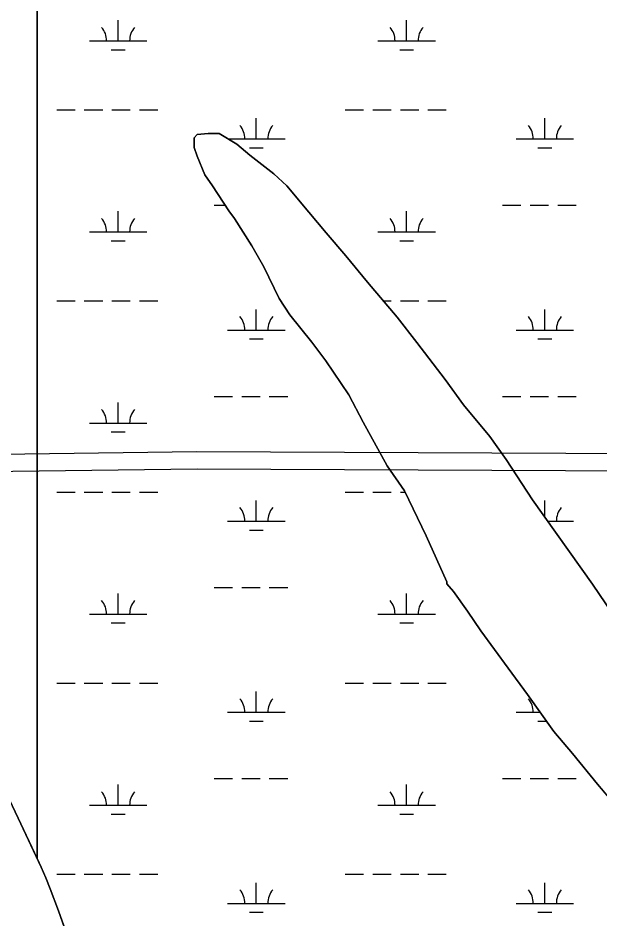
# Model space of a CAD drawing. Extents: x 3161564 to 3199464, y 849354 to 874788.
# Drawn here: x 3184008 to 3185021, y 868619 to 870186 of the extents above; entities that cross this region are included whole.
import ezdxf

# ---------------------------------------------------------------- set-up
doc = ezdxf.new("R2010")
doc.units = 0
for name, color, linetype in [('V-ROAD-CNTR', 7, 'Continuous'), ('V-SITE-VEGE', 7, 'Continuous'), ('V-TOPO-SHOR', 7, 'Continuous'), ('V-WETL-SWMP', 7, 'Continuous')]:
    doc.layers.add(name, color=color, linetype=linetype)

msp = doc.modelspace()

# ---------------------------------------------------------------- linework, layer by layer
at = {"layer": 'V-ROAD-CNTR'}
for points in [[(3185991, 869421.1), (3185947.6, 869424.6), (3185855.7, 869430), (3185788.5, 869428.1), (3185707, 869423.5), (3185089.3, 869427.2), (3184319.5, 869430.9), (3183678, 869422.4), (3183627.3, 869423.9), (3183545, 869423.8), (3183364.2, 869427.9), (3182640.6, 869425.5), (3182636.5, 869422), (3182600.6, 869417.2), (3182575.7, 869407.1), (3182536.6, 869371), (3182534.8, 869305.7), (3182535.1, 869254)], [(3185984.5, 869391.5), (3185945.5, 869394.7), (3185855.2, 869399.9), (3185789.7, 869398.1), (3185707.8, 869393.5), (3185089.1, 869397.2), (3184319.6, 869400.9), (3183677.8, 869392.4), (3183626.8, 869393.9), (3183544.7, 869393.8), (3183363.9, 869397.9), (3182651.6, 869395.5), (3182649.2, 869393.5), (3182608.4, 869388), (3182592.1, 869381.4), (3182566.2, 869357.6), (3182564.8, 869305.4), (3182565.1, 869253.9)]]:
    msp.add_lwpolyline(points, dxfattribs=at)
at = {"layer": 'V-SITE-VEGE'}
for points in [[(3185052.9, 869133.9), (3185007.4, 869200.5), (3184903, 869347.2), (3184857.5, 869417.6), (3184829, 869457.6), (3184783.4, 869512.8), (3184751.2, 869556.6), (3184701.8, 869621.4), (3184667.7, 869665.2), (3184616.4, 869726.1), (3184578.5, 869771.9), (3184544.3, 869811.9), (3184513.9, 869848), (3184476, 869893.8), (3184453.2, 869914.7), (3184411.4, 869947.1), (3184388.6, 869966.2), (3184358.2, 869985.2), (3184339.2, 869985.3), (3184320.1, 869983.4), (3184314.4, 869977.7), (3184314.4, 869960.6), (3184320.1, 869945.4), (3184333.3, 869913), (3184346.6, 869894), (3184375.1, 869850.2), (3184384.6, 869836.8), (3184414.9, 869789.2), (3184435.8, 869753.1), (3184462.3, 869697.9), (3184481.3, 869669.3), (3184519.3, 869621.7), (3184543.9, 869589.3), (3184583.8, 869530.3), (3184608.4, 869482.7), (3184650.1, 869406.6), (3184680.5, 869362.8), (3184718.4, 869284.7), (3184754.4, 869204.8), (3184754.4, 869201), (3184765.8, 869187.6), (3184790.4, 869153.4), (3184813.2, 869119.1), (3184860.7, 869054.3)], [(3184078.6, 868631.9), (3184064.3, 868670.2), (3184056.6, 868689.1), (3184048.3, 868707.8), (3184008.3, 868793), (3183881.1, 869060.6)], [(3184860.7, 869054.3), (3184894.8, 869008.6), (3184940.4, 868943.9), (3184972.6, 868905.8), (3185016.3, 868852.5), (3185101.7, 868751.5), (3185135.9, 868709.6), (3185185.2, 868650.6), (3185217.5, 868614.4)], [(3184105.8, 868554.7), (3184078.6, 868631.9)]]:
    msp.add_lwpolyline(points, dxfattribs=at)
at = {"layer": 'V-TOPO-SHOR'}
for p, q in [((3184314.4, 869977.7), (3184320.1, 869983.4)), ((3184314.4, 869960.6), (3184314.4, 869977.7)), ((3184320.1, 869983.4), (3184339.2, 869985.3)), ((3184339.2, 869985.3), (3184358.2, 869985.2)), ((3184358.2, 869985.2), (3184388.6, 869966.2)), ((3184320.1, 869945.4), (3184314.4, 869960.6)), ((3184388.6, 869966.2), (3184411.4, 869947.1)), ((3184333.3, 869913), (3184320.1, 869945.4)), ((3184411.4, 869947.1), (3184453.2, 869914.7)), ((3184346.6, 869894), (3184333.3, 869913)), ((3184453.2, 869914.7), (3184476, 869893.8)), ((3184375.1, 869850.2), (3184346.6, 869894)), ((3184476, 869893.8), (3184513.9, 869848)), ((3184384.6, 869836.8), (3184375.1, 869850.2)), ((3184513.9, 869848), (3184544.3, 869811.9)), ((3184414.9, 869789.2), (3184384.6, 869836.8)), ((3184544.3, 869811.9), (3184578.5, 869771.9)), ((3184435.8, 869753.1), (3184414.9, 869789.2)), ((3184578.5, 869771.9), (3184616.4, 869726.1)), ((3184462.3, 869697.9), (3184435.8, 869753.1)), ((3184616.4, 869726.1), (3184667.7, 869665.2)), ((3184481.3, 869669.3), (3184462.3, 869697.9)), ((3184519.3, 869621.7), (3184481.3, 869669.3)), ((3184667.7, 869665.2), (3184701.8, 869621.4)), ((3184543.9, 869589.3), (3184519.3, 869621.7)), ((3184701.8, 869621.4), (3184751.2, 869556.6)), ((3184583.8, 869530.3), (3184543.9, 869589.3)), ((3184751.2, 869556.6), (3184783.4, 869512.8)), ((3184608.4, 869482.7), (3184583.8, 869530.3)), ((3184783.4, 869512.8), (3184829, 869457.6)), ((3184650.1, 869406.6), (3184608.4, 869482.7)), ((3184829, 869457.6), (3184857.5, 869417.6)), ((3184857.5, 869417.6), (3184903, 869347.2)), ((3184680.5, 869362.8), (3184650.1, 869406.6)), ((3184718.4, 869284.7), (3184680.5, 869362.8)), ((3184903, 869347.2), (3185007.4, 869200.5)), ((3184754.4, 869204.8), (3184718.4, 869284.7)), ((3184754.4, 869201), (3184754.4, 869204.8)), ((3184765.8, 869187.6), (3184754.4, 869201)), ((3185007.4, 869200.5), (3185052.9, 869133.9)), ((3184790.4, 869153.4), (3184765.8, 869187.6)), ((3184813.2, 869119.1), (3184790.4, 869153.4)), ((3184860.7, 869054.3), (3184813.2, 869119.1)), ((3184894.8, 869008.6), (3184860.7, 869054.3)), ((3184940.4, 868943.9), (3184894.8, 869008.6)), ((3184972.6, 868905.8), (3184940.4, 868943.9)), ((3185016.3, 868852.5), (3184972.6, 868905.8)), ((3185101.7, 868751.5), (3185016.3, 868852.5))]:
    msp.add_line(p, q, dxfattribs=at)
msp.add_lwpolyline([(3184105.8, 868554.7), (3184078.6, 868631.9), (3184064.3, 868670.2), (3184056.6, 868689.1), (3184048.3, 868707.8), (3184008.3, 868793), (3183881.1, 869060.6)], dxfattribs=at)
at = {"layer": 'V-WETL-SWMP'}
for p, q in [((3184041.2, 870804.9), (3184041.2, 868723)), ((3184041.2, 868723), (3184041.2, 870804.9)), ((3184182.3, 870146.3), (3184182.3, 870182.3)), ((3184684.2, 870146.3), (3184684.2, 870182.3)), ((3184132.3, 870146.3), (3184232.3, 870146.3)), ((3184634.2, 870146.3), (3184734.2, 870146.3)), ((3184170.3, 870130.9), (3184194.3, 870130.9)), ((3184672.2, 870130.9), (3184696.2, 870130.9)), ((3184075.4, 870026.3), (3184107.4, 870026.3)), ((3184123.4, 870026.3), (3184155.4, 870026.3)), ((3184171.4, 870026.3), (3184203.4, 870026.3)), ((3184219.4, 870026.3), (3184251.4, 870026.3)), ((3184577.3, 870026.3), (3184609.3, 870026.3)), ((3184625.3, 870026.3), (3184657.3, 870026.3)), ((3184673.3, 870026.3), (3184705.3, 870026.3)), ((3184721.3, 870026.3), (3184753.3, 870026.3)), ((3184422.7, 869975.5), (3184422.7, 870011.5)), ((3184924.6, 869975.5), (3184924.6, 870011.5)), ((3184314.4, 869977.7), (3184320.1, 869983.4)), ((3184314.4, 869960.6), (3184314.4, 869977.7)), ((3184320.1, 869983.4), (3184339.2, 869985.3)), ((3184339.2, 869985.3), (3184358.2, 869985.2)), ((3184358.2, 869985.2), (3184388.6, 869966.2)), ((3184373.7, 869975.5), (3184472.7, 869975.5)), ((3184874.6, 869975.5), (3184974.6, 869975.5)), ((3184320.1, 869945.4), (3184314.4, 869960.6)), ((3184388.6, 869966.2), (3184411.4, 869947.1)), ((3184410.7, 869960.1), (3184434.7, 869960.1)), ((3184912.6, 869960.1), (3184936.6, 869960.1)), ((3184333.3, 869913), (3184320.1, 869945.4)), ((3184411.4, 869947.1), (3184453.2, 869914.7)), ((3184346.6, 869894), (3184333.3, 869913)), ((3184453.2, 869914.7), (3184476, 869893.8)), ((3184375.1, 869850.2), (3184346.6, 869894)), ((3184476, 869893.8), (3184513.9, 869848)), ((3184182.3, 869813.7), (3184182.3, 869849.7)), ((3184349.3, 869860.1), (3184368.6, 869860.1)), ((3184384.6, 869836.8), (3184375.1, 869850.2)), ((3184513.9, 869848), (3184544.3, 869811.9)), ((3184684.2, 869813.7), (3184684.2, 869849.7)), ((3184851.2, 869860.1), (3184883.2, 869860.1)), ((3184899.2, 869860.1), (3184931.2, 869860.1)), ((3184947.2, 869860.1), (3184979.2, 869860.1)), ((3184414.9, 869789.2), (3184384.6, 869836.8)), ((3184132.3, 869813.7), (3184232.3, 869813.7)), ((3184544.3, 869811.9), (3184578.5, 869771.9)), ((3184634.2, 869813.7), (3184734.2, 869813.7)), ((3184170.3, 869798.2), (3184194.3, 869798.2)), ((3184435.8, 869753.1), (3184414.9, 869789.2)), ((3184672.2, 869798.2), (3184696.2, 869798.2)), ((3184578.5, 869771.9), (3184616.4, 869726.1)), ((3184462.3, 869697.9), (3184435.8, 869753.1)), ((3184616.4, 869726.1), (3184667.7, 869665.2)), ((3184075.4, 869693.6), (3184107.4, 869693.6)), ((3184123.4, 869693.6), (3184155.4, 869693.6)), ((3184171.4, 869693.6), (3184203.4, 869693.6)), ((3184219.4, 869693.6), (3184251.4, 869693.6)), ((3184481.3, 869669.3), (3184462.3, 869697.9)), ((3184643.8, 869693.6), (3184657.3, 869693.6)), ((3184673.3, 869693.6), (3184705.3, 869693.6)), ((3184721.3, 869693.6), (3184753.3, 869693.6)), ((3184422.7, 869642.9), (3184422.7, 869678.9)), ((3184924.6, 869642.9), (3184924.6, 869678.9)), ((3184519.3, 869621.7), (3184481.3, 869669.3)), ((3184667.7, 869665.2), (3184701.8, 869621.4)), ((3184372.7, 869642.9), (3184472.7, 869642.9)), ((3184874.6, 869642.9), (3184974.6, 869642.9)), ((3184410.7, 869627.4), (3184434.7, 869627.4)), ((3184912.6, 869627.4), (3184936.6, 869627.4)), ((3184543.9, 869589.3), (3184519.3, 869621.7)), ((3184701.8, 869621.4), (3184751.2, 869556.6)), ((3184583.8, 869530.3), (3184543.9, 869589.3)), ((3184751.2, 869556.6), (3184783.4, 869512.8)), ((3184349.3, 869527.4), (3184381.3, 869527.4)), ((3184397.3, 869527.4), (3184429.3, 869527.4)), ((3184445.3, 869527.4), (3184477.3, 869527.4)), ((3184608.4, 869482.7), (3184583.8, 869530.3)), ((3184851.2, 869527.4), (3184883.2, 869527.4)), ((3184899.2, 869527.4), (3184931.2, 869527.4)), ((3184947.2, 869527.4), (3184979.2, 869527.4)), ((3184182.3, 869481), (3184182.3, 869517)), ((3184783.4, 869512.8), (3184829, 869457.6)), ((3184132.3, 869481), (3184232.3, 869481)), ((3184650.1, 869406.6), (3184608.4, 869482.7)), ((3184170.3, 869465.6), (3184194.3, 869465.6)), ((3184829, 869457.6), (3184857.5, 869417.6)), ((3184857.5, 869417.6), (3184903, 869347.2)), ((3184680.5, 869362.8), (3184650.1, 869406.6)), ((3184075.4, 869360.9), (3184107.4, 869360.9)), ((3184123.4, 869360.9), (3184155.4, 869360.9)), ((3184171.4, 869360.9), (3184203.4, 869360.9)), ((3184219.4, 869360.9), (3184251.4, 869360.9)), ((3184577.3, 869360.9), (3184609.3, 869360.9)), ((3184625.3, 869360.9), (3184657.3, 869360.9)), ((3184673.3, 869360.9), (3184681.4, 869360.9)), ((3184718.4, 869284.7), (3184680.5, 869362.8)), ((3184422.7, 869310.2), (3184422.7, 869346.2)), ((3184903, 869347.2), (3185007.4, 869200.5)), ((3184924.6, 869316.7), (3184924.6, 869346.2)), ((3184372.7, 869310.2), (3184472.7, 869310.2)), ((3184929.3, 869310.2), (3184974.6, 869310.2)), ((3184410.7, 869294.7), (3184434.7, 869294.7)), ((3184754.4, 869204.8), (3184718.4, 869284.7)), ((3184754.4, 869201), (3184754.4, 869204.8)), ((3184349.3, 869194.7), (3184381.3, 869194.7)), ((3184397.3, 869194.7), (3184429.3, 869194.7)), ((3184445.3, 869194.7), (3184477.3, 869194.7)), ((3184765.8, 869187.6), (3184754.4, 869201)), ((3185007.4, 869200.5), (3185052.9, 869133.9)), ((3184182.3, 869148.3), (3184182.3, 869184.3)), ((3184684.2, 869148.3), (3184684.2, 869184.3)), ((3184790.4, 869153.4), (3184765.8, 869187.6)), ((3184132.3, 869148.3), (3184232.3, 869148.3)), ((3184634.2, 869148.3), (3184734.2, 869148.3)), ((3184813.2, 869119.1), (3184790.4, 869153.4)), ((3184170.3, 869132.9), (3184194.3, 869132.9)), ((3184672.2, 869132.9), (3184696.2, 869132.9)), ((3184860.7, 869054.3), (3184813.2, 869119.1)), ((3183881.1, 869060.6), (3184008.3, 868793)), ((3184894.8, 869008.6), (3184860.7, 869054.3)), ((3184075.4, 869028.2), (3184107.4, 869028.2)), ((3184123.4, 869028.2), (3184155.4, 869028.2)), ((3184171.4, 869028.2), (3184203.4, 869028.2)), ((3184219.4, 869028.2), (3184251.4, 869028.2)), ((3184577.3, 869028.2), (3184609.3, 869028.2)), ((3184625.3, 869028.2), (3184657.3, 869028.2)), ((3184673.3, 869028.2), (3184705.3, 869028.2)), ((3184721.3, 869028.2), (3184753.3, 869028.2)), ((3184422.7, 868977.5), (3184422.7, 869013.5)), ((3184940.4, 868943.9), (3184894.8, 869008.6)), ((3184372.7, 868977.5), (3184472.7, 868977.5)), ((3184874.6, 868977.5), (3184916.7, 868977.5)), ((3184410.7, 868962.1), (3184434.7, 868962.1)), ((3184912.6, 868962.1), (3184927.6, 868962.1)), ((3184972.6, 868905.8), (3184940.4, 868943.9)), ((3185016.3, 868852.5), (3184972.6, 868905.8)), ((3184349.3, 868862.1), (3184381.3, 868862.1)), ((3184397.3, 868862.1), (3184429.3, 868862.1)), ((3184445.3, 868862.1), (3184477.3, 868862.1)), ((3184851.2, 868862.1), (3184883.2, 868862.1)), ((3184899.2, 868862.1), (3184931.2, 868862.1)), ((3184947.2, 868862.1), (3184979.2, 868862.1)), ((3184182.3, 868815.6), (3184182.3, 868851.6)), ((3184684.2, 868815.6), (3184684.2, 868851.6)), ((3185101.7, 868751.5), (3185016.3, 868852.5)), ((3184132.3, 868815.6), (3184232.3, 868815.6)), ((3184634.2, 868815.6), (3184734.2, 868815.6)), ((3184170.3, 868800.2), (3184194.3, 868800.2)), ((3184672.2, 868800.2), (3184696.2, 868800.2)), ((3184008.3, 868793), (3184041.2, 868723)), ((3184041.2, 868723), (3184048.3, 868707.8)), ((3184048.3, 868707.8), (3184056.6, 868689.1)), ((3184056.6, 868689.1), (3184064.3, 868670.2)), ((3184075.4, 868695.6), (3184107.4, 868695.6)), ((3184123.4, 868695.6), (3184155.4, 868695.6)), ((3184171.4, 868695.6), (3184203.4, 868695.6)), ((3184219.4, 868695.6), (3184251.4, 868695.6)), ((3184577.3, 868695.6), (3184609.3, 868695.6)), ((3184625.3, 868695.6), (3184657.3, 868695.6)), ((3184673.3, 868695.6), (3184705.3, 868695.6)), ((3184721.3, 868695.6), (3184753.3, 868695.6)), ((3184422.7, 868644.8), (3184422.7, 868680.8)), ((3184924.6, 868644.8), (3184924.6, 868680.8)), ((3184064.3, 868670.2), (3184078.6, 868631.9)), ((3184372.7, 868644.8), (3184472.7, 868644.8)), ((3184874.6, 868644.8), (3184974.6, 868644.8)), ((3184078.6, 868631.9), (3184105.8, 868554.7)), ((3184410.7, 868629.4), (3184434.7, 868629.4)), ((3184912.6, 868629.4), (3184936.6, 868629.4))]:
    msp.add_line(p, q, dxfattribs=at)
for centre, start, end in [((3184127, 870146.8), 359.2282, 40.7718), ((3184237.5, 870146.8), 139.2282, 180.7718), ((3184628.9, 870146.8), 359.2282, 40.7718), ((3184739.4, 870146.8), 139.2282, 180.7718), ((3184367.5, 869976), 359.2282, 40.7718), ((3184478, 869976), 139.2282, 180.7718), ((3184869.4, 869976), 359.2282, 40.7718), ((3184979.9, 869976), 139.2282, 180.7718), ((3184127, 869814.1), 359.2282, 40.7718), ((3184237.5, 869814.1), 139.2282, 180.7718), ((3184628.9, 869814.1), 359.2282, 40.7718), ((3184739.4, 869814.1), 139.2282, 180.7718), ((3184367.5, 869643.3), 359.2282, 40.7718), ((3184478, 869643.3), 139.2282, 180.7718), ((3184869.4, 869643.3), 359.2282, 40.7718), ((3184979.9, 869643.3), 139.2282, 180.7718), ((3184127, 869481.5), 359.2282, 40.7718), ((3184237.5, 869481.5), 139.2282, 180.7718), ((3184367.5, 869310.7), 359.2282, 40.7718), ((3184478, 869310.7), 139.2282, 180.7718), ((3184979.9, 869310.7), 139.2282, 180.7718), ((3184127, 869148.8), 359.2282, 40.7718), ((3184237.5, 869148.8), 139.2282, 180.7718), ((3184628.9, 869148.8), 359.2282, 40.7718), ((3184739.4, 869148.8), 139.2282, 180.7718), ((3184367.5, 868978), 359.2282, 40.7718), ((3184478, 868978), 139.2282, 180.7718), ((3184869.4, 868978), 359.2282, 40.7718), ((3184127, 868816.1), 359.2282, 40.7718), ((3184237.5, 868816.1), 139.2282, 180.7718), ((3184628.9, 868816.1), 359.2282, 40.7718), ((3184739.4, 868816.1), 139.2282, 180.7718), ((3184367.5, 868645.3), 359.2282, 40.7718), ((3184478, 868645.3), 139.2282, 180.7718), ((3184869.4, 868645.3), 359.2282, 40.7718), ((3184979.9, 868645.3), 139.2282, 180.7718)]:
    msp.add_arc(centre, 35.2, start, end, dxfattribs=at)

doc.saveas('drawing.dxf')
